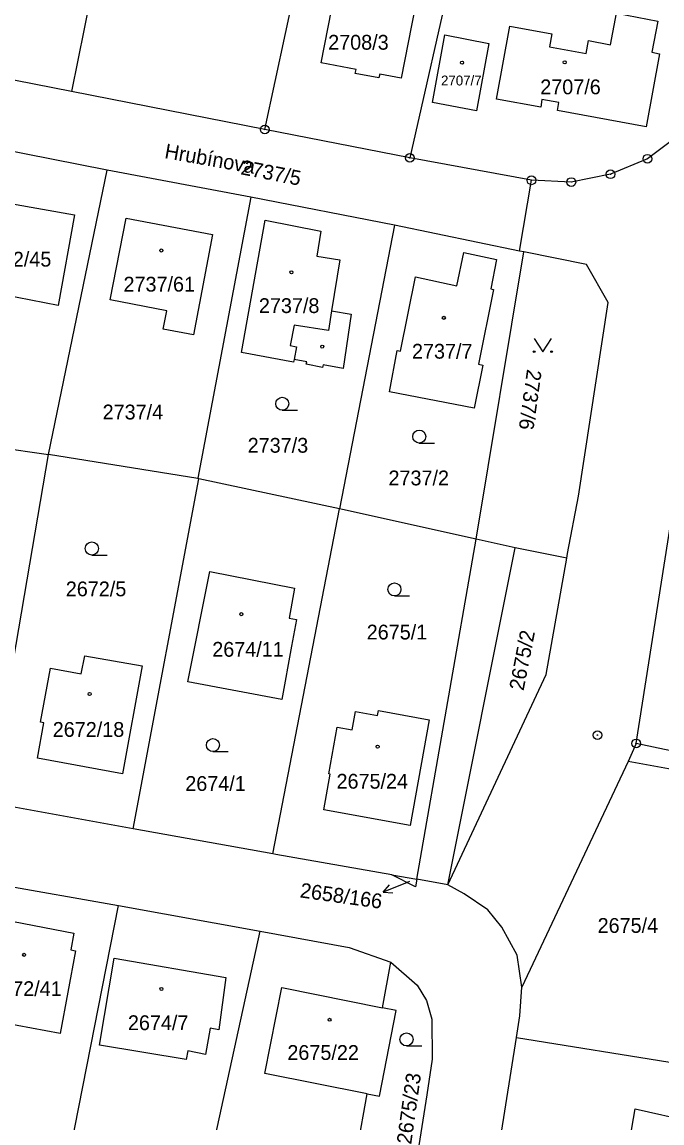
# Model space of a CAD drawing. Extents: x -733394 to -722299, y -1082822 to -1075049.
# Drawn here: x -727949.7 to -727876.2, y -1078281.8 to -1078155.4 of the extents above; entities that cross this region are included whole.
import ezdxf

# ---------------------------------------------------------------- set-up
doc = ezdxf.new("R2010")
doc.units = 0
for name, color, linetype in [('Hranice parcel', 7, 'Continuous'), ('Parcelní čísla', 7, 'Continuous'), ('Pop  PČ popisy', 7, 'Continuous'), ('Vnitřní kresba', 7, 'Continuous'), ('Značky bodu BP', 7, 'Continuous'), ('Značky budov', 7, 'Continuous'), ('Značky kultur', 7, 'Continuous')]:
    doc.layers.add(name, color=color, linetype=linetype)

msp = doc.modelspace()

# ---------------------------------------------------------------- linework, layer by layer
at = {"layer": 'Hranice parcel'}
for p, q in [((-727905.13, -1078170.97), (-727921.8, -1078167.71)), ((-727939.89, -1078172.37), (-727956.43, -1078169.12)), ((-727891.16, -1078173.55), (-727905.13, -1078170.97)), ((-727946.63, -1078205.03), (-727939.89, -1078172.37)), ((-727923.41, -1078175.49), (-727939.89, -1078172.37)), ((-727892.54, -1078181.67), (-727891.16, -1078173.55)), ((-727906.87, -1078178.71), (-727923.41, -1078175.49)), ((-727906.87, -1078178.71), (-727913.2, -1078211.26)), ((-727892.54, -1078181.67), (-727906.87, -1078178.71)), ((-727897.52, -1078214.75), (-727892.04, -1078181.77)), ((-727892.04, -1078181.77), (-727892.54, -1078181.67)), ((-727962.73, -1078202.72), (-727946.63, -1078205.03)), ((-727953.48, -1078245), (-727946.63, -1078205.03)), ((-727929.48, -1078207.81), (-727946.63, -1078205.03)), ((-727936.93, -1078248.03), (-727929.38, -1078207.83)), ((-727929.38, -1078207.83), (-727929.48, -1078207.81)), ((-727913.2, -1078211.26), (-727929.38, -1078207.83)), ((-727920.85, -1078250.9), (-727913.2, -1078211.26)), ((-727904.32, -1078253.81), (-727897.52, -1078214.75)), ((-727879.12, -1078238.21), (-727880.03, -1078240.28)), ((-727880.03, -1078240.28), (-727892.25, -1078266.21)), ((-727868.23, -1078242.48), (-727880.03, -1078240.28)), ((-727936.93, -1078248.03), (-727953.48, -1078245)), ((-727920.85, -1078250.9), (-727936.93, -1078248.03)), ((-727907.21, -1078253.3), (-727904.32, -1078253.81)), ((-727955.12, -1078253.93), (-727938.62, -1078256.83)), ((-727900.76, -1078254.45), (-727904.32, -1078253.81)), ((-727946.35, -1078296.23), (-727938.62, -1078256.83)), ((-727938.62, -1078256.83), (-727922.34, -1078259.76)), ((-727930.9, -1078298.94), (-727922.34, -1078259.76)), ((-727908.25, -1078268.57), (-727907.31, -1078263.34)), ((-727892.87, -1078271.97), (-727874.29, -1078274.98)), ((-727914.25, -1078301.82), (-727910.03, -1078278.44))]:
    msp.add_line(p, q, dxfattribs=at)
for points in [[(-727921.8, -1078167.71), (-727917.04, -1078145.61), (-727913.08, -1078125.69)], [(-727898.39, -1078139.32), (-727900.12, -1078148.79), (-727905.13, -1078170.97)], [(-727908.68, -1078161.8), (-727911.4, -1078161.27), (-727911.31, -1078160.82), (-727915.3, -1078160.04), (-727913.71, -1078151.82), (-727912.93, -1078151.97), (-727912.83, -1078151.47), (-727908.91, -1078152.26), (-727909, -1078152.75), (-727904.53, -1078153.61), (-727906.13, -1078161.83), (-727908.59, -1078161.35), (-727908.68, -1078161.8)], [(-727895.15, -1078164.23), (-727893.63, -1078155.84), (-727888.82, -1078156.73), (-727889.09, -1078158.22), (-727884.86, -1078158.98), (-727884.59, -1078157.51), (-727882.08, -1078157.99), (-727881.39, -1078154.36), (-727876.63, -1078155.26), (-727877.31, -1078158.84), (-727876.43, -1078159.02), (-727877.97, -1078167.39), (-727888.17, -1078165.52), (-727888.02, -1078164.63), (-727889.94, -1078164.27), (-727890.09, -1078165.16), (-727895.15, -1078164.23)], [(-727901.11, -1078156.86), (-727896.05, -1078157.82), (-727897.48, -1078165.57), (-727902.52, -1078164.63), (-727901.11, -1078156.86)], [(-727921.8, -1078167.71), (-727944.01, -1078163.36), (-727972.31, -1078157.8)], [(-727868.8, -1078162.85), (-727874.15, -1078168.34), (-727877.83, -1078171.07), (-727882.06, -1078172.86), (-727886.57, -1078173.75), (-727891.16, -1078173.55)], [(-727956.24, -1078185.02), (-727954.35, -1078174.58), (-727950.83, -1078175.2), (-727951.01, -1078176.21), (-727943.67, -1078177.52), (-727945.53, -1078187.93), (-727951.8, -1078186.72), (-727951.65, -1078185.91), (-727956.24, -1078185.02)], [(-727923.41, -1078175.49), (-727929.47, -1078207.75), (-727929.48, -1078207.81)], [(-727927.79, -1078179.77), (-727929.99, -1078191.31), (-727933.47, -1078190.64), (-727933.06, -1078188.53), (-727939.55, -1078187.28), (-727937.74, -1078177.89), (-727927.79, -1078179.77)], [(-727915.16, -1078195.03), (-727917.03, -1078194.68), (-727916.98, -1078194.39), (-727918.42, -1078194.12), (-727918.48, -1078194.42), (-727924.48, -1078193.34), (-727921.74, -1078178.11), (-727915.34, -1078179.39), (-727915.82, -1078182.25), (-727913.16, -1078182.7), (-727914.12, -1078188.55), (-727911.86, -1078188.94), (-727912.8, -1078195.17), (-727915.1, -1078194.74), (-727915.16, -1078195.03)], [(-727898.93, -1078181.85), (-727895.17, -1078182.66), (-727895.82, -1078186.03), (-727895.53, -1078186.08), (-727897.22, -1078194.67), (-727896.75, -1078194.76), (-727897.74, -1078199.7), (-727907.48, -1078197.85), (-727906.58, -1078193.1), (-727906.19, -1078193.17), (-727904.48, -1078184.64), (-727899.71, -1078185.66), (-727898.93, -1078181.85)], [(-727887.1, -1078216.94), (-727887, -1078216.4), (-727885.73, -1078209.84), (-727882.35, -1078187.57), (-727884.83, -1078183.2), (-727892.04, -1078181.77)], [(-727879.12, -1078238.21), (-727872.56, -1078196.54), (-727870.66, -1078192.92), (-727867.67, -1078190.98), (-727863.59, -1078190.72), (-727849.23, -1078194.58)], [(-727897.52, -1078214.75), (-727912.86, -1078211.34), (-727913.2, -1078211.26)], [(-727887.1, -1078216.94), (-727887.85, -1078216.79), (-727893.03, -1078215.75), (-727897.52, -1078214.75)], [(-727900.76, -1078254.45), (-727889.46, -1078230.3), (-727887.1, -1078216.94)], [(-727918.71, -1078227.04), (-727919.84, -1078233.18), (-727930.62, -1078231.13), (-727928.11, -1078218.47), (-727918.37, -1078220.4), (-727918.99, -1078223.82), (-727918.15, -1078223.97), (-727918.71, -1078227.04)], [(-727935.87, -1078229.3), (-727938.16, -1078241.69), (-727947.93, -1078239.91), (-727947.19, -1078235.86), (-727947.58, -1078235.79), (-727946.41, -1078229.56), (-727942.89, -1078230.24), (-727942.49, -1078228.14), (-727935.87, -1078229.3)], [(-727911.77, -1078236.66), (-727911.38, -1078234.55), (-727908.83, -1078235.02), (-727908.72, -1078234.43), (-727902.92, -1078235.49), (-727905.09, -1078247.63), (-727915.02, -1078245.85), (-727914.29, -1078241.73), (-727914.42, -1078241.7), (-727913.47, -1078236.35), (-727911.77, -1078236.66)], [(-727862.3, -1078243.24), (-727867.71, -1078240.65), (-727879.12, -1078238.21)], [(-727907.21, -1078253.3), (-727920.51, -1078250.96), (-727920.85, -1078250.9)], [(-727904.32, -1078253.81), (-727904.48, -1078254.7), (-727907.21, -1078253.3)], [(-727892.25, -1078266.21), (-727892.79, -1078262.55), (-727894.56, -1078259.32), (-727896.17, -1078257.31), (-727898.88, -1078255.5), (-727900.76, -1078254.45)], [(-727953.08, -1078258.21), (-727943.72, -1078260), (-727944.08, -1078261.93), (-727943.53, -1078262.03), (-727945.31, -1078271.52), (-727955.23, -1078269.67), (-727953.08, -1078258.21)], [(-727922.34, -1078259.76), (-727912.09, -1078261.64), (-727907.31, -1078263.34)], [(-727926.27, -1078265.1), (-727927.08, -1078271.12), (-727928.08, -1078270.93), (-727928.59, -1078273.93), (-727930.65, -1078273.53), (-727930.84, -1078274.53), (-727940.77, -1078272.86), (-727939.1, -1078262.88), (-727926.27, -1078265.1)], [(-727907.31, -1078263.34), (-727904.28, -1078265.98), (-727903.22, -1078267.74), (-727902.58, -1078269.87), (-727902.56, -1078274.47), (-727903.16, -1078278.56), (-727907.06, -1078303.06)], [(-727910.03, -1078278.44), (-727921.78, -1078276.13), (-727919.83, -1078266.26), (-727908.25, -1078268.57)], [(-727892.87, -1078271.97), (-727892.48, -1078269.5), (-727892.25, -1078266.21)], [(-727910.03, -1078278.44), (-727908.6, -1078278.72), (-727906.69, -1078268.88), (-727908.25, -1078268.57)], [(-727914.28, -1078334.59), (-727906.21, -1078328.74), (-727903.52, -1078324.89), (-727900.24, -1078316.95), (-727898.91, -1078309.42), (-727897.66, -1078302.17), (-727892.87, -1078271.97)], [(-727879.85, -1078283.74), (-727879.24, -1078280.17), (-727872.75, -1078281.63), (-727873.29, -1078284.77)]]:
    msp.add_lwpolyline(points, dxfattribs=at)
at = {"layer": 'Pop  PČ popisy'}
for p, q in [((-727905.42, -1078254.17), (-727908.2, -1078255.29)), ((-727908.2, -1078255.29), (-727907.46, -1078254.46)), ((-727905.16, -1078254.06), (-727905.42, -1078254.17)), ((-727908.2, -1078255.29), (-727907.09, -1078255.38))]:
    msp.add_line(p, q, dxfattribs=at)
at = {"layer": 'Vnitřní kresba'}
for p, q in [((-727930.81, -1078098.35), (-727944.01, -1078163.36)), ((-727914.12, -1078188.55), (-727914.48, -1078190.79)), ((-727918.41, -1078190.19), (-727918.87, -1078192.52)), ((-727914.48, -1078190.79), (-727918.41, -1078190.19)), ((-727918.87, -1078192.52), (-727918.15, -1078192.66)), ((-727918.15, -1078192.66), (-727918.42, -1078194.12)), ((-727900.76, -1078254.45), (-727893.03, -1078215.75))]:
    msp.add_line(p, q, dxfattribs=at)
at = {"layer": 'Značky bodu BP'}
for centre, radius in [((-727921.8, -1078167.71), 0.5), ((-727921.8, -1078167.71), 0.0303), ((-727905.13, -1078170.97), 0.5), ((-727905.13, -1078170.97), 0.0303), ((-727877.83, -1078171.07), 0.5), ((-727877.83, -1078171.07), 0.0303), ((-727882.06, -1078172.86), 0.5), ((-727891.16, -1078173.55), 0.5), ((-727891.16, -1078173.55), 0.0303), ((-727886.57, -1078173.75), 0.5), ((-727886.57, -1078173.75), 0.0303), ((-727882.06, -1078172.86), 0.0303), ((-727883.57, -1078237.26), 0.5), ((-727883.57, -1078237.26), 0.0303), ((-727879.12, -1078238.21), 0.5), ((-727879.12, -1078238.21), 0.0303)]:
    msp.add_circle(centre, radius, dxfattribs=at)
at = {"layer": 'Značky budov'}
for centre in [(-727899.13, -1078160.04), (-727887.33, -1078160), (-727933.69, -1078181.61), (-727918.73, -1078184.11), (-727901.22, -1078189.34), (-727915.19, -1078192.65), (-727924.49, -1078223.37), (-727941.92, -1078232.54), (-727908.83, -1078238.58), (-727949.45, -1078262.49), (-727933.67, -1078266.41), (-727914.35, -1078269.95)]:
    msp.add_circle(centre, 0.175, dxfattribs=at)
at = {"layer": 'Značky kultur'}
for p, q in [((-727919.78, -1078199.96), (-727918.03, -1078199.96)), ((-727904.04, -1078203.73), (-727902.29, -1078203.73)), ((-727941.67, -1078216.58), (-727939.92, -1078216.58)), ((-727906.9, -1078221.28), (-727905.15, -1078221.28)), ((-727927.75, -1078239.16), (-727926, -1078239.16)), ((-727905.51, -1078272.95), (-727903.76, -1078272.95))]:
    msp.add_line(p, q, dxfattribs=at)
msp.add_lwpolyline([(-727890.84, -1078191.73), (-727889.84, -1078193.23), (-727888.84, -1078191.73)], dxfattribs=at)
for centre, radius in [((-727890.84, -1078193.23), 0.1), ((-727888.84, -1078193.23), 0.1), ((-727919.78, -1078199.21), 0.75), ((-727904.04, -1078202.98), 0.75), ((-727941.67, -1078215.83), 0.75), ((-727906.9, -1078220.53), 0.75), ((-727927.75, -1078238.41), 0.75), ((-727905.51, -1078272.2), 0.75)]:
    msp.add_circle(centre, radius, dxfattribs=at)

# ---------------------------------------------------------------- texts
at = {"layer": 'Parcelní čísla'}
for s, height, p in [('2708/3', 1.7, (-727914.51, -1078158.55)), ('2707/7', 1.139, (-727901.54, -1078162.66)), ('2707/6', 1.7, (-727890.14, -1078163.67)), ('2672/45', 1.7, (-727954.54, -1078183.46)), ('2737/61', 1.7, (-727938.03, -1078186.33)), ('2737/8', 1.7, (-727922.47, -1078188.79)), ('2737/7', 1.7, (-727904.88, -1078194.03)), ('2737/4', 1.7, (-727940.43, -1078201.01)), ('2737/3', 1.7, (-727923.76, -1078204.83)), ('2737/2', 1.7, (-727907.58, -1078208.58)), ('2672/5', 1.7, (-727944.66, -1078221.32)), ('2675/1', 1.7, (-727910.08, -1078226.28)), ('2674/11', 1.7, (-727927.83, -1078228.26)), ('2672/18', 1.7, (-727946.16, -1078237.46)), ('2674/1', 1.7, (-727930.93, -1078243.67)), ('2675/24', 1.7, (-727913.55, -1078243.41)), ('2675/4', 1.7, (-727883.55, -1078259.97)), ('2672/41', 1.7, (-727953.35, -1078267.23)), ('2674/7', 1.7, (-727937.52, -1078271.14)), ('2675/22', 1.7, (-727919.2, -1078274.56))]:
    msp.add_text(s, height=height, dxfattribs=at).set_placement(p)
for s, rotation, p in [('2737/5', 349, (-727924.64, -1078172.85)), ('2737/6', 262, (-727891.65, -1078195.19)), ('2675/2', 79, (-727892.06, -1078232.23)), ('2658/166', 352, (-727917.82, -1078255.89)), ('2675/23', 82, (-727904.97, -1078284.32))]:
    msp.add_text(s, height=1.7, rotation=rotation, dxfattribs=at).set_placement(p)
at = {"layer": 'Pop  PČ popisy'}
msp.add_text('Hrubínova', height=1.7, rotation=350, dxfattribs=at).set_placement((-727933.39, -1078170.99))

doc.saveas('drawing.dxf')
